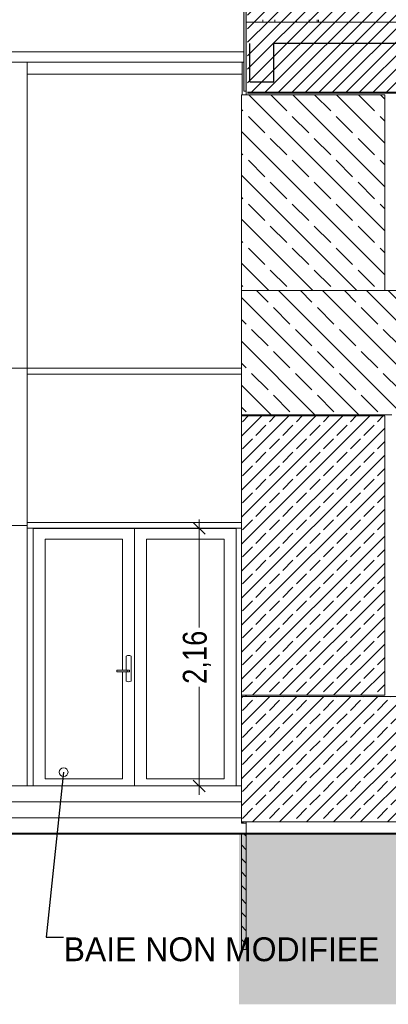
# Model space of a CAD drawing. Header units: millimetres. Extents: x 52659 to 1698020, y -10054 to 104697.
# Tile 323 of 363: x 1181626 to 1184714, y -9394 to -1145. Entities that reach past the tile are written whole.
import ezdxf

# ---------------------------------------------------------------- set-up
doc = ezdxf.new("R2010")
doc.units = ezdxf.units.MM
doc.header["$MEASUREMENT"] = 0
for name, color, linetype in [('01-02 Terrain 2D - limites parcelles.Terrain', 7, 'Continuous'), ('02-04 CASSETTES CLAIRES', 7, 'Continuous'), ('02-04 CASSETTES FONCEES', 7, 'Continuous'), ('02-04 Mur.Construction', 7, 'Continuous'), ('05-02 Cotation 200ème 100ème.Cotations', 7, 'Continuous'), ('06-05 Etiquette.Texte', 7, 'Continuous'), ('08-07 2D Textures.2D', 7, 'Continuous'), ('A-DOOR-____-OTLN.Modèle IFC', 7, 'Continuous'), ('A-FLOR-HRAL-OTLN.Modèle IFC', 7, 'Continuous'), ('A-GLAZ-CWMG-OTLN.Modèle IFC', 7, 'Continuous'), ('A-WALL-____-OTLN.Modèle IFC', 7, 'Continuous'), ('S-STRS-____-OTLN.Modèle IFC', 7, 'Continuous')]:
    doc.layers.add(name, color=color, linetype=linetype)
doc.styles.add('STYLE_GENERE_3', font='ARIALN.TTF')
doc.dimstyles.new('STYLE_GENERE__2', dxfattribs={"dimtxt": 200, "dimasz": 95, "dimexe": 0.18, "dimexo": 100, "dimgap": 0, "dimtad": 0, "dimlfac": 0.001, "dimzin": 0, "dimdsep": 46, "dimtxsty": 'STYLE_GENERE_3', "dimblk": 'ARROWHEAD_6', "dimblk1": 'ARROWHEAD_6', "dimblk2": 'ARROWHEAD_6', "dimcen": 0.09, "dimclrd": 7, "dimclre": 7, "dimclrt": 7, "dimazin": 0, "dimtfac": 1, "dimtdec": 4, "dimtmove": 0, "dimatfit": 3, "dimfxl": 1, "dimtolj": 1, "dimtzin": 0, "dimarcsym": 0})
doc.dimstyles.new('STYLE_GENERE__4', dxfattribs={"dimtxt": 0.18, "dimasz": 145.92, "dimexe": 0.18, "dimexo": 0.0625, "dimgap": 0, "dimtad": 0, "dimtih": 1, "dimtoh": 1, "dimdec": 4, "dimzin": 0, "dimdsep": 46, "dimcen": 0.09, "dimadec": 0, "dimazin": 0, "dimtfac": 1, "dimtdec": 4, "dimtmove": 0, "dimatfit": 3, "dimldrblk": 'ARROWHEAD_1', "dimfxl": 1, "dimtolj": 1, "dimtzin": 0, "dimarcsym": 0})

# ---------------------------------------------------------------- blocks, each defined once
blk = doc.blocks.new('Élément de coupe_729_3', base_point=(1212993.7, -7965.3))
at = {"layer": 'A-DOOR-____-OTLN.Modèle IFC', "color": 7, "linetype": 'Continuous', "lineweight": 18}
for p, q in [((1183484, -5357.2), (1181688.7, -5357.2)), ((1181738.7, -7565.3), (1181738.7, -5407.2)), ((1181738.7, -5407.2), (1183438.7, -5407.2)), ((1182588.7, -7565.3), (1182588.7, -5407.2)), ((1183438.7, -5407.2), (1183438.7, -7565.3)), ((1181838.7, -7506.7), (1181838.7, -5497.2)), ((1181838.7, -5497.2), (1182488.7, -5497.2)), ((1182488.7, -5497.2), (1182488.7, -6593.8)), ((1182688.7, -5497.2), (1183338.7, -5497.2)), ((1182688.7, -7506.7), (1182688.7, -5497.2)), ((1183338.7, -5497.2), (1183338.7, -7506.7)), ((1182528.3, -6472.7), (1182518.7, -6476.7)), ((1182518.7, -6476.7), (1182518.7, -6593.9)), ((1182538.7, -6471.3), (1182528.3, -6472.7)), ((1182549, -6472.7), (1182538.7, -6471.3)), ((1182558.7, -6476.7), (1182549, -6472.7)), ((1182558.7, -6686.7), (1182558.7, -6476.7)), ((1182480.8, -6593.8), (1182438.7, -6593.9)), ((1182438.7, -6594.7), (1182438.7, -6593.9)), ((1182438.7, -6608.7), (1182438.7, -6594.7)), ((1182486.4, -6594.7), (1182438.7, -6594.7)), ((1182524.7, -6593.9), (1182480.8, -6593.8)), ((1182526.3, -6594.7), (1182486.4, -6594.7)), ((1182524.7, -6593.9), (1182540.7, -6593.9)), ((1182544.7, -6594.7), (1182526.3, -6594.7)), ((1182526.3, -6594.7), (1182526.3, -6608.7)), ((1182540.7, -6593.9), (1182544.7, -6594.7)), ((1182544.7, -6594.7), (1182544.7, -6608.7)), ((1182438.7, -6609.5), (1182438.7, -6608.7)), ((1182438.7, -6608.7), (1182486.4, -6608.7)), ((1182438.7, -6609.5), (1182480.8, -6609.6)), ((1182480.8, -6609.6), (1182524.7, -6609.5)), ((1182486.4, -6608.7), (1182526.3, -6608.7)), ((1182488.7, -6609.6), (1182488.7, -7506.7)), ((1182518.7, -6609.5), (1182518.7, -6686.7)), ((1182540.7, -6609.5), (1182524.7, -6609.5)), ((1182526.3, -6608.7), (1182544.7, -6608.7)), ((1182544.7, -6608.7), (1182540.7, -6609.5)), ((1182518.7, -6686.7), (1182528.3, -6690.7)), ((1182528.3, -6690.7), (1182538.7, -6692.1)), ((1182538.7, -6692.1), (1182549, -6690.7)), ((1182549, -6690.7), (1182558.7, -6686.7)), ((1182488.7, -7506.7), (1181838.7, -7506.7)), ((1183338.7, -7506.7), (1182688.7, -7506.7))]:
    blk.add_line(p, q, dxfattribs=at)
blk = doc.blocks.new('Élément de coupe_731_3', base_point=(1212993.7, -7965.3))
at = {"layer": 'A-GLAZ-CWMG-OTLN.Modèle IFC', "color": 7, "linetype": 'Continuous', "lineweight": 18}
blk.add_line((1181688.7, -5406.7), (1181688.7, -7565.3), dxfattribs=at)
blk = doc.blocks.new('Élément de coupe_732_3', base_point=(1212993.7, -7965.3))
at = {"layer": 'A-GLAZ-CWMG-OTLN.Modèle IFC', "color": 7, "linetype": 'Continuous', "lineweight": 18}
for p, q in [((1181688.7, -4065.3), (1183484, -4065.3)), ((1181688.7, -4115.3), (1183484, -4115.3))]:
    blk.add_line(p, q, dxfattribs=at)
blk = doc.blocks.new('Élément de coupe_733_3', base_point=(1212993.7, -7965.3))
at = {"layer": 'A-GLAZ-CWMG-OTLN.Modèle IFC', "color": 7, "linetype": 'Continuous', "lineweight": 18}
for p, q in [((1181688.7, -4065.3), (1181688.7, -4115.3)), ((1181688.7, -4115.3), (1181688.7, -5356.7)), ((1181688.7, -5381.7), (1181563.7, -5381.7))]:
    blk.add_line(p, q, dxfattribs=at)
blk = doc.blocks.new('Élément de coupe_734_3', base_point=(1212993.7, -7965.3))
at = {"layer": 'A-GLAZ-CWMG-OTLN.Modèle IFC', "color": 7, "linetype": 'Continuous', "lineweight": 18}
for p, q in [((1181688.7, -5356.7), (1181688.7, -5406.7)), ((1181688.7, -5356.7), (1183484, -5356.7)), ((1181688.7, -5406.7), (1183484, -5406.7))]:
    blk.add_line(p, q, dxfattribs=at)
blk = doc.blocks.new('Élément de coupe_735_3', base_point=(1212993.7, -7965.3))
at = {"layer": 'S-STRS-____-OTLN.Modèle IFC', "color": 7, "linetype": 'Continuous', "lineweight": 18}
for p, q in [((1181113.7, -7565.3), (1183484, -7565.3)), ((1181113.7, -7698.6), (1183484, -7698.6)), ((1181113.7, -7831.9), (1183484, -7831.9)), ((1181113.7, -7965.3), (1181113.7, -7831.9)), ((1181113.7, -7965.3), (1183524, -7965.3))]:
    blk.add_line(p, q, dxfattribs=at)
blk = doc.blocks.new('Élément de coupe_739_3', base_point=(1212993.7, -7965.3))
at = {"layer": 'A-GLAZ-CWMG-OTLN.Modèle IFC', "color": 7, "linetype": 'Continuous', "lineweight": 18}
for p, q in [((1181688.7, -1500.3), (1181563.7, -1500.3)), ((1181688.7, -1600.3), (1181688.7, -4065.3)), ((1181688.7, -4065.3), (1181563.7, -4065.3))]:
    blk.add_line(p, q, dxfattribs=at)
blk = doc.blocks.new('Élément de coupe_740_3', base_point=(1212993.7, -7965.3))
at = {"layer": 'A-GLAZ-CWMG-OTLN.Modèle IFC', "color": 7, "linetype": 'Continuous', "lineweight": 18}
for p, q in [((1183503.5, -1500.3), (1183488.7, -1500.3)), ((1183524, -1500.3), (1183523.6, -1500.3)), ((1183488.7, -1600.3), (1183488.7, -1775.3))]:
    blk.add_line(p, q, dxfattribs=at)
blk = doc.blocks.new('Élément de coupe_741_3', base_point=(1212993.7, -7965.3))
at = {"layer": 'A-GLAZ-CWMG-OTLN.Modèle IFC', "color": 7, "linetype": 'Continuous', "lineweight": 18}
for p, q in [((1181688.7, -1500.3), (1181688.7, -1600.3)), ((1181688.7, -1500.3), (1183488.7, -1500.3)), ((1183488.7, -1500.3), (1183488.7, -1600.3)), ((1181688.7, -1600.3), (1183488.7, -1600.3))]:
    blk.add_line(p, q, dxfattribs=at)
blk = doc.blocks.new('Élément de coupe_742_3', base_point=(1212993.7, -7965.3))
at = {"layer": 'A-WALL-____-OTLN.Modèle IFC', "color": 7, "linetype": 'Continuous', "lineweight": 9}
blk.add_line((1183663.6, -1165.3), (1183663.6, -1145.3), dxfattribs=at)
blk = doc.blocks.new('Élément de coupe_743_3', base_point=(1212993.7, -7965.3))
at = {"layer": 'A-WALL-____-OTLN.Modèle IFC', "color": 7, "linetype": 'Continuous', "lineweight": 9}
for p, q in [((1181563.7, -1415.3), (1183503.5, -1415.3)), ((1183523.6, -1415.3), (1183524, -1415.3))]:
    blk.add_line(p, q, dxfattribs=at)
blk = doc.blocks.new('Élément de coupe_752_3', base_point=(1212993.7, -7965.3))
at = {"layer": 'A-WALL-____-OTLN.Modèle IFC', "color": 7, "linetype": 'Continuous', "lineweight": 9}
for p, q in [((1183763.6, -1165.3), (1183763.6, -1145.3)), ((1183943.6, -1145.3), (1183943.6, -1165.3))]:
    blk.add_line(p, q, dxfattribs=at)
blk = doc.blocks.new('Élément de coupe_760_3', base_point=(1212993.7, -7965.3))
at = {"layer": 'A-FLOR-HRAL-OTLN.Modèle IFC', "color": 7, "linetype": 'Continuous', "lineweight": 18}
for p, q in [((1184049.7, -1145.3), (1184049.7, -1145.5)), ((1184049.7, -1145.5), (1184049.7, -1165.3)), ((1184118.1, -1145.3), (1184118, -1165.3)), ((1184129.7, -1148.4), (1184129.7, -1145.3)), ((1184129.7, -1165.3), (1184129.7, -1148.4))]:
    blk.add_line(p, q, dxfattribs=at)
blk = doc.blocks.new('Élément de coupe_767_3', base_point=(1212993.7, -7965.3))
at = {"layer": '02-04 Mur.Construction', "color": 7, "linetype": 'Continuous', "lineweight": 9}
for p, q in [((1183524, -1775.3), (1183524, -1165.3)), ((1183524, -1165.3), (1183574, -1165.3)), ((1183524, -4465.3), (1183524, -4455.3))]:
    blk.add_line(p, q, dxfattribs=at)
blk = doc.blocks.new('Élément de coupe_768_3', base_point=(1212993.7, -7965.3))
at = {"layer": '02-04 Mur.Construction', "color": 7, "linetype": 'Continuous', "lineweight": 9}
for p, q in [((1187753.7, -1165.3), (1183574, -1165.3)), ((1187753.7, -4565.3), (1187753.7, -1165.3)), ((1187583.4, -1765.4), (1187583.4, -1715.4)), ((1187583.4, -1970), (1187583.4, -1920))]:
    blk.add_line(p, q, dxfattribs=at)
blk = doc.blocks.new('Élément de coupe_769_3', base_point=(1212993.7, -7965.3))
at = {"layer": '02-04 Mur.Construction', "color": 7, "linetype": 'Continuous', "lineweight": 9}
for p, q in [((1183524, -6815.3), (1183524, -6805.3)), ((1183524, -7965.3), (1183524, -7865.3)), ((1183574, -7965.3), (1183524, -7965.3))]:
    blk.add_line(p, q, dxfattribs=at)
blk = doc.blocks.new('Élément de coupe_770_3', base_point=(1212993.7, -7965.3))
at = {"layer": '02-04 Mur.Construction', "color": 7, "linetype": 'Continuous', "lineweight": 9}
for p, q in [((1187753.7, -7965.3), (1187753.7, -4565.3)), ((1186497.7, -7965.3), (1183574, -7965.3)), ((1187602.7, -7965.3), (1187553.7, -7965.3)), ((1187753.7, -7965.3), (1187702.7, -7965.3))]:
    blk.add_line(p, q, dxfattribs=at)
blk = doc.blocks.new('Élément de coupe_773_3', base_point=(1212993.7, -7965.3))
at = {"layer": '02-04 Mur.Construction', "linetype": 'Continuous', "lineweight": 0, "true_color": 0xffffff}
blk.add_hatch(color=7, dxfattribs=at).paths.add_polyline_path([(1183503.5, -1745.3), (1183523.5, -1745.3), (1183523.5, -865.3), (1183503.5, -865.3)])
at = {"layer": '02-04 Mur.Construction', "color": 7, "linetype": 'Continuous', "lineweight": 20}
for p, q in [((1183503.5, -865.3), (1183503.5, -1745.3)), ((1183523.5, -865.3), (1183503.5, -865.3)), ((1183523.5, -865.3), (1183523.5, -1745.3)), ((1183523.5, -1745.3), (1183503.5, -1745.3))]:
    blk.add_line(p, q, dxfattribs=at)
at = {"layer": '02-04 Mur.Construction', "color": 7, "linetype": 'Continuous', "lineweight": 9}
for p, q in [((1183524, -915.3), (1183524, -875.3)), ((1183523.5, -1745.3), (1183523.6, -1745.3))]:
    blk.add_line(p, q, dxfattribs=at)
blk = doc.blocks.new('Élément de coupe_809_3', base_point=(1212993.7, -7965.3))
at = {"layer": '02-04 CASSETTES CLAIRES', "color": 7, "linetype": 'Continuous', "lineweight": 9}
for p, q in [((1183484, -7877.1), (1183484, -7865.3)), ((1183484, -7877.1), (1183484.5, -7865.3)), ((1183524, -7877.1), (1183484, -7877.1)), ((1183500.1, -7877.1), (1183488.3, -7865.3))]:
    blk.add_line(p, q, dxfattribs=at)
blk = doc.blocks.new('Élément de coupe_810_3', base_point=(1212993.7, -7965.3))
at = {"layer": '02-04 CASSETTES FONCEES', "color": 7, "linetype": 'Continuous', "lineweight": 9}
for p, q in [((1183484, -6805.3), (1183484, -6815.3)), ((1183524, -6812.9), (1183516.4, -6805.3))]:
    blk.add_line(p, q, dxfattribs=at)
blk = doc.blocks.new('Élément de coupe_814_3', base_point=(1212993.7, -7965.3))
at = {"layer": '02-04 CASSETTES FONCEES', "color": 7, "linetype": 'Continuous', "lineweight": 9}
for p, q in [((1183484, -7731.5), (1184400.3, -6815.3)), ((1183484, -7505.3), (1184174, -6815.3)), ((1183484, -7279), (1183947.7, -6815.3)), ((1183484, -7052.7), (1183721.5, -6815.3)), ((1183484, -6826.4), (1183495.2, -6815.3)), ((1183484, -7865.3), (1183484, -6815.3)), ((1183484, -6815.3), (1186447.7, -6815.3)), ((1183576.5, -7865.3), (1184626.5, -6815.3)), ((1183604.5, -6819.1), (1183608.3, -6815.3)), ((1183802.8, -7865.3), (1184852.8, -6815.3)), ((1183830.8, -6819.1), (1183834.6, -6815.3)), ((1184029.1, -7865.3), (1185079.1, -6815.3)), ((1184057, -6819.1), (1184060.9, -6815.3)), ((1184255.4, -7865.3), (1185305.4, -6815.3)), ((1184283.3, -6819.1), (1184287.1, -6815.3)), ((1184481.6, -7865.3), (1185531.6, -6815.3)), ((1184509.6, -6819.1), (1184513.4, -6815.3)), ((1184707.9, -7865.3), (1185757.9, -6815.3)), ((1184735.9, -6819.1), (1184739.7, -6815.3)), ((1184934.2, -7865.3), (1185984.2, -6815.3)), ((1184962.1, -6819.1), (1184966, -6815.3)), ((1185160.5, -7865.3), (1186210.5, -6815.3)), ((1185188.4, -6819.1), (1185192.2, -6815.3)), ((1185386.7, -7865.3), (1186436.7, -6815.3)), ((1185414.7, -6819.1), (1185418.5, -6815.3)), ((1185641, -6819.1), (1185644.8, -6815.3)), ((1185867.2, -6819.1), (1185871.1, -6815.3)), ((1186093.5, -6819.1), (1186097.3, -6815.3)), ((1186319.8, -6819.1), (1186323.6, -6815.3)), ((1186447.7, -7865.3), (1186447.7, -6815.3)), ((1183491.4, -6932.2), (1183576.2, -6847.4)), ((1183717.6, -6932.2), (1183802.5, -6847.4)), ((1183943.9, -6932.2), (1184028.8, -6847.4)), ((1184170.2, -6932.2), (1184255, -6847.4)), ((1184396.4, -6932.2), (1184481.3, -6847.4)), ((1184622.7, -6932.2), (1184707.6, -6847.4)), ((1184849, -6932.2), (1184933.8, -6847.4)), ((1185075.3, -6932.2), (1185160.1, -6847.4)), ((1185301.5, -6932.2), (1185386.4, -6847.4)), ((1185527.8, -6932.2), (1185612.7, -6847.4)), ((1185754.1, -6932.2), (1185838.9, -6847.4)), ((1185980.4, -6932.2), (1186065.2, -6847.4)), ((1186206.6, -6932.2), (1186291.5, -6847.4)), ((1186432.9, -6932.2), (1186447.7, -6917.4)), ((1183604.5, -7045.4), (1183689.3, -6960.5)), ((1183830.8, -7045.4), (1183915.6, -6960.5)), ((1184057, -7045.4), (1184141.9, -6960.5)), ((1184283.3, -7045.4), (1184368.2, -6960.5)), ((1184509.6, -7045.4), (1184594.4, -6960.5)), ((1184735.9, -7045.4), (1184820.7, -6960.5)), ((1184962.1, -7045.4), (1185047, -6960.5)), ((1185188.4, -7045.4), (1185273.3, -6960.5)), ((1185414.7, -7045.4), (1185499.5, -6960.5)), ((1185641, -7045.4), (1185725.8, -6960.5)), ((1185867.2, -7045.4), (1185952.1, -6960.5)), ((1186093.5, -7045.4), (1186178.4, -6960.5)), ((1186319.8, -7045.4), (1186404.6, -6960.5)), ((1183491.4, -7158.5), (1183576.2, -7073.6)), ((1183717.6, -7158.5), (1183802.5, -7073.6)), ((1183943.9, -7158.5), (1184028.8, -7073.6)), ((1184170.2, -7158.5), (1184255, -7073.6)), ((1184396.4, -7158.5), (1184481.3, -7073.6)), ((1184622.7, -7158.5), (1184707.6, -7073.6)), ((1184849, -7158.5), (1184933.8, -7073.6)), ((1185075.3, -7158.5), (1185160.1, -7073.6)), ((1185301.5, -7158.5), (1185386.4, -7073.6)), ((1185527.8, -7158.5), (1185612.7, -7073.6)), ((1185613, -7865.3), (1186447.7, -7030.6)), ((1185754.1, -7158.5), (1185838.9, -7073.6)), ((1185980.4, -7158.5), (1186065.2, -7073.6)), ((1186206.6, -7158.5), (1186291.5, -7073.6)), ((1186432.9, -7158.5), (1186447.7, -7143.7)), ((1183604.5, -7271.6), (1183689.3, -7186.8)), ((1183830.8, -7271.6), (1183915.6, -7186.8)), ((1184057, -7271.6), (1184141.9, -7186.8)), ((1184283.3, -7271.6), (1184368.2, -7186.8)), ((1184509.6, -7271.6), (1184594.4, -7186.8)), ((1184735.9, -7271.6), (1184820.7, -7186.8)), ((1184962.1, -7271.6), (1185047, -7186.8)), ((1185188.4, -7271.6), (1185273.3, -7186.8)), ((1185414.7, -7271.6), (1185499.5, -7186.8)), ((1185641, -7271.6), (1185725.8, -7186.8)), ((1185839.3, -7865.3), (1186447.7, -7256.9)), ((1185867.2, -7271.6), (1185952.1, -7186.8)), ((1186093.5, -7271.6), (1186178.4, -7186.8)), ((1186319.8, -7271.6), (1186404.6, -7186.8)), ((1183491.4, -7384.8), (1183576.2, -7299.9)), ((1183717.6, -7384.8), (1183802.5, -7299.9)), ((1183943.9, -7384.8), (1184028.8, -7299.9)), ((1184170.2, -7384.8), (1184255, -7299.9)), ((1184396.4, -7384.8), (1184481.3, -7299.9)), ((1184622.7, -7384.8), (1184707.6, -7299.9)), ((1184849, -7384.8), (1184933.8, -7299.9)), ((1185075.3, -7384.8), (1185160.1, -7299.9)), ((1185301.5, -7384.8), (1185386.4, -7299.9)), ((1185527.8, -7384.8), (1185612.7, -7299.9)), ((1185754.1, -7384.8), (1185838.9, -7299.9)), ((1185980.4, -7384.8), (1186065.2, -7299.9)), ((1186206.6, -7384.8), (1186291.5, -7299.9)), ((1183604.5, -7497.9), (1183689.3, -7413.1)), ((1183830.8, -7497.9), (1183915.6, -7413.1)), ((1184057, -7497.9), (1184141.9, -7413.1)), ((1184283.3, -7497.9), (1184368.2, -7413.1)), ((1184509.6, -7497.9), (1184594.4, -7413.1)), ((1184735.9, -7497.9), (1184820.7, -7413.1)), ((1184962.1, -7497.9), (1185047, -7413.1)), ((1185188.4, -7497.9), (1185273.3, -7413.1)), ((1185414.7, -7497.9), (1185499.5, -7413.1)), ((1185641, -7497.9), (1185725.8, -7413.1)), ((1185867.2, -7497.9), (1185952.1, -7413.1)), ((1186093.5, -7497.9), (1186178.4, -7413.1)), ((1186319.8, -7497.9), (1186404.6, -7413.1)), ((1186432.9, -7384.8), (1186447.7, -7370)), ((1186065.6, -7865.3), (1186447.7, -7483.1)), ((1183491.4, -7611), (1183576.2, -7526.2)), ((1183717.6, -7611), (1183802.5, -7526.2)), ((1183943.9, -7611), (1184028.8, -7526.2)), ((1184170.2, -7611), (1184255, -7526.2)), ((1184396.4, -7611), (1184481.3, -7526.2)), ((1184622.7, -7611), (1184707.6, -7526.2)), ((1184849, -7611), (1184933.8, -7526.2)), ((1185075.3, -7611), (1185160.1, -7526.2)), ((1185301.5, -7611), (1185386.4, -7526.2)), ((1185527.8, -7611), (1185612.7, -7526.2)), ((1185754.1, -7611), (1185838.9, -7526.2)), ((1185980.4, -7611), (1186065.2, -7526.2)), ((1186206.6, -7611), (1186291.5, -7526.2)), ((1183604.5, -7724.2), (1183689.3, -7639.3)), ((1183830.8, -7724.2), (1183915.6, -7639.3)), ((1184057, -7724.2), (1184141.9, -7639.3)), ((1184283.3, -7724.2), (1184368.2, -7639.3)), ((1184509.6, -7724.2), (1184594.4, -7639.3)), ((1184735.9, -7724.2), (1184820.7, -7639.3)), ((1184962.1, -7724.2), (1185047, -7639.3)), ((1185188.4, -7724.2), (1185273.3, -7639.3)), ((1185414.7, -7724.2), (1185499.5, -7639.3)), ((1185641, -7724.2), (1185725.8, -7639.3)), ((1185867.2, -7724.2), (1185952.1, -7639.3)), ((1186093.5, -7724.2), (1186178.4, -7639.3)), ((1186319.8, -7724.2), (1186404.6, -7639.3)), ((1186432.9, -7611), (1186447.7, -7596.3)), ((1183491.4, -7837.3), (1183576.2, -7752.5)), ((1183717.6, -7837.3), (1183802.5, -7752.5)), ((1183943.9, -7837.3), (1184028.8, -7752.5)), ((1184170.2, -7837.3), (1184255, -7752.5)), ((1184396.4, -7837.3), (1184481.3, -7752.5)), ((1184622.7, -7837.3), (1184707.6, -7752.5)), ((1184849, -7837.3), (1184933.8, -7752.5)), ((1185075.3, -7837.3), (1185160.1, -7752.5)), ((1185301.5, -7837.3), (1185386.4, -7752.5)), ((1185527.8, -7837.3), (1185612.7, -7752.5)), ((1185754.1, -7837.3), (1185838.9, -7752.5)), ((1185980.4, -7837.3), (1186065.2, -7752.5)), ((1186206.6, -7837.3), (1186291.5, -7752.5)), ((1186291.8, -7865.3), (1186447.7, -7709.4)), ((1186432.9, -7837.3), (1186447.7, -7822.5)), ((1183484, -7865.3), (1186447.7, -7865.3))]:
    blk.add_line(p, q, dxfattribs=at)
blk = doc.blocks.new('Élément de coupe_815_3', base_point=(1212993.7, -7965.3))
at = {"layer": '02-04 CASSETTES FONCEES', "color": 7, "linetype": 'Continuous', "lineweight": 9}
for p, q in [((1183484, -5540.2), (1184558.9, -4465.3)), ((1183484, -5313.9), (1184332.6, -4465.3)), ((1183484, -5087.6), (1184106.4, -4465.3)), ((1183484, -4861.3), (1183880.1, -4465.3)), ((1183484, -4635.1), (1183653.8, -4465.3)), ((1183484, -6805.3), (1183484, -4465.3)), ((1183484, -4465.3), (1184684, -4465.3)), ((1183491.4, -4514.6), (1183540.7, -4465.3)), ((1183717.6, -4514.6), (1183767, -4465.3)), ((1183943.9, -4514.6), (1183993.2, -4465.3)), ((1184170.2, -4514.6), (1184219.5, -4465.3)), ((1184396.4, -4514.6), (1184445.8, -4465.3)), ((1184622.7, -4514.6), (1184672, -4465.3)), ((1184684, -6805.3), (1184684, -4465.3)), ((1183484, -5766.4), (1184684, -4566.4)), ((1183604.5, -4627.7), (1183689.3, -4542.9)), ((1183830.8, -4627.7), (1183915.6, -4542.9)), ((1184057, -4627.7), (1184141.9, -4542.9)), ((1184283.3, -4627.7), (1184368.2, -4542.9)), ((1184509.6, -4627.7), (1184594.4, -4542.9)), ((1183491.4, -4740.9), (1183576.2, -4656)), ((1183717.6, -4740.9), (1183802.5, -4656)), ((1183943.9, -4740.9), (1184028.8, -4656)), ((1184170.2, -4740.9), (1184255, -4656)), ((1184396.4, -4740.9), (1184481.3, -4656)), ((1184622.7, -4740.9), (1184684, -4679.6)), ((1183604.5, -4854), (1183689.3, -4769.1)), ((1183830.8, -4854), (1183915.6, -4769.1)), ((1184057, -4854), (1184141.9, -4769.1)), ((1184283.3, -4854), (1184368.2, -4769.1)), ((1184509.6, -4854), (1184594.4, -4769.1)), ((1183484, -5992.7), (1184684, -4792.7)), ((1183491.4, -4967.1), (1183576.2, -4882.3)), ((1183717.6, -4967.1), (1183802.5, -4882.3)), ((1183943.9, -4967.1), (1184028.8, -4882.3)), ((1184170.2, -4967.1), (1184255, -4882.3)), ((1184396.4, -4967.1), (1184481.3, -4882.3)), ((1184622.7, -4967.1), (1184684, -4905.8)), ((1183484, -6219), (1184684, -5019)), ((1183604.5, -5080.3), (1183689.3, -4995.4)), ((1183830.8, -5080.3), (1183915.6, -4995.4)), ((1184057, -5080.3), (1184141.9, -4995.4)), ((1184283.3, -5080.3), (1184368.2, -4995.4)), ((1184509.6, -5080.3), (1184594.4, -4995.4)), ((1183491.4, -5193.4), (1183576.2, -5108.6)), ((1183717.6, -5193.4), (1183802.5, -5108.6)), ((1183943.9, -5193.4), (1184028.8, -5108.6)), ((1184170.2, -5193.4), (1184255, -5108.6)), ((1184396.4, -5193.4), (1184481.3, -5108.6)), ((1184622.7, -5193.4), (1184684, -5132.1)), ((1183484, -6445.3), (1184684, -5245.3)), ((1183604.5, -5306.5), (1183689.3, -5221.7)), ((1183830.8, -5306.5), (1183915.6, -5221.7)), ((1184057, -5306.5), (1184141.9, -5221.7)), ((1184283.3, -5306.5), (1184368.2, -5221.7)), ((1184509.6, -5306.5), (1184594.4, -5221.7)), ((1183491.4, -5419.7), (1183576.2, -5334.8)), ((1183717.6, -5419.7), (1183802.5, -5334.8)), ((1183943.9, -5419.7), (1184028.8, -5334.8)), ((1184170.2, -5419.7), (1184255, -5334.8)), ((1184396.4, -5419.7), (1184481.3, -5334.8)), ((1184622.7, -5419.7), (1184684, -5358.4)), ((1183484, -6671.5), (1184684, -5471.5)), ((1183604.5, -5532.8), (1183689.3, -5448)), ((1183830.8, -5532.8), (1183915.6, -5448)), ((1184057, -5532.8), (1184141.9, -5448)), ((1184283.3, -5532.8), (1184368.2, -5448)), ((1184509.6, -5532.8), (1184594.4, -5448)), ((1183491.4, -5646), (1183576.2, -5561.1)), ((1183717.6, -5646), (1183802.5, -5561.1)), ((1183943.9, -5646), (1184028.8, -5561.1)), ((1184170.2, -5646), (1184255, -5561.1)), ((1184396.4, -5646), (1184481.3, -5561.1)), ((1184622.7, -5646), (1184684, -5584.7)), ((1183604.5, -5759.1), (1183689.3, -5674.2)), ((1183830.8, -5759.1), (1183915.6, -5674.2)), ((1184057, -5759.1), (1184141.9, -5674.2)), ((1184283.3, -5759.1), (1184368.2, -5674.2)), ((1184509.6, -5759.1), (1184594.4, -5674.2)), ((1183576.5, -6805.3), (1184684, -5697.8)), ((1183491.4, -5872.2), (1183576.2, -5787.4)), ((1183717.6, -5872.2), (1183802.5, -5787.4)), ((1183943.9, -5872.2), (1184028.8, -5787.4)), ((1184170.2, -5872.2), (1184255, -5787.4)), ((1184396.4, -5872.2), (1184481.3, -5787.4)), ((1184622.7, -5872.2), (1184684, -5810.9)), ((1183604.5, -5985.4), (1183689.3, -5900.5)), ((1183802.8, -6805.3), (1184684, -5924.1)), ((1183830.8, -5985.4), (1183915.6, -5900.5)), ((1184057, -5985.4), (1184141.9, -5900.5)), ((1184283.3, -5985.4), (1184368.2, -5900.5)), ((1184509.6, -5985.4), (1184594.4, -5900.5)), ((1183491.4, -6098.5), (1183576.2, -6013.6)), ((1183717.6, -6098.5), (1183802.5, -6013.6)), ((1183943.9, -6098.5), (1184028.8, -6013.6)), ((1184170.2, -6098.5), (1184255, -6013.6)), ((1184396.4, -6098.5), (1184481.3, -6013.6)), ((1184622.7, -6098.5), (1184684, -6037.2)), ((1183604.5, -6211.6), (1183689.3, -6126.8)), ((1183830.8, -6211.6), (1183915.6, -6126.8)), ((1184029.1, -6805.3), (1184684, -6150.4)), ((1184057, -6211.6), (1184141.9, -6126.8)), ((1184283.3, -6211.6), (1184368.2, -6126.8)), ((1184509.6, -6211.6), (1184594.4, -6126.8)), ((1183491.4, -6324.8), (1183576.2, -6239.9)), ((1183717.6, -6324.8), (1183802.5, -6239.9)), ((1183943.9, -6324.8), (1184028.8, -6239.9)), ((1184170.2, -6324.8), (1184255, -6239.9)), ((1184396.4, -6324.8), (1184481.3, -6239.9)), ((1184622.7, -6324.8), (1184684, -6263.5)), ((1183604.5, -6437.9), (1183689.3, -6353.1)), ((1183830.8, -6437.9), (1183915.6, -6353.1)), ((1184057, -6437.9), (1184141.9, -6353.1)), ((1184255.4, -6805.3), (1184684, -6376.6)), ((1184283.3, -6437.9), (1184368.2, -6353.1)), ((1184509.6, -6437.9), (1184594.4, -6353.1)), ((1183491.4, -6551), (1183576.2, -6466.2)), ((1183717.6, -6551), (1183802.5, -6466.2)), ((1183943.9, -6551), (1184028.8, -6466.2)), ((1184170.2, -6551), (1184255, -6466.2)), ((1184396.4, -6551), (1184481.3, -6466.2)), ((1184622.7, -6551), (1184684, -6489.8)), ((1183604.5, -6664.2), (1183689.3, -6579.3)), ((1183830.8, -6664.2), (1183915.6, -6579.3)), ((1184057, -6664.2), (1184141.9, -6579.3)), ((1184283.3, -6664.2), (1184368.2, -6579.3)), ((1184509.6, -6664.2), (1184594.4, -6579.3)), ((1184481.6, -6805.3), (1184684, -6602.9)), ((1183491.4, -6777.3), (1183576.2, -6692.5)), ((1183717.6, -6777.3), (1183802.5, -6692.5)), ((1183943.9, -6777.3), (1184028.8, -6692.5)), ((1184170.2, -6777.3), (1184255, -6692.5)), ((1184396.4, -6777.3), (1184481.3, -6692.5)), ((1184622.7, -6777.3), (1184684, -6716)), ((1183484, -6805.3), (1184684, -6805.3))]:
    blk.add_line(p, q, dxfattribs=at)
blk = doc.blocks.new('Élément de coupe_817_3', base_point=(1212993.7, -7965.3))
at = {"layer": '02-04 CASSETTES CLAIRES', "color": 7, "linetype": 'Continuous', "lineweight": 9}
for p, q in [((1183484, -4455.3), (1183484, -3415.3)), ((1183706.6, -3511), (1183610.8, -3415.3)), ((1184834.6, -4455.3), (1183794.6, -3415.3)), ((1184074.2, -3511), (1183978.5, -3415.3)), ((1185202.3, -4455.3), (1184162.3, -3415.3)), ((1184441.9, -3511), (1184346.2, -3415.3)), ((1185570, -4455.3), (1184530, -3415.3)), ((1185814, -3415.3), (1184684, -3415.3)), ((1184809.6, -3511), (1184713.9, -3415.3)), ((1185814, -4331.5), (1184897.7, -3415.3)), ((1185177.3, -3511), (1185081.6, -3415.3)), ((1185814, -3963.8), (1185265.4, -3415.3)), ((1185545, -3511), (1185449.3, -3415.3)), ((1185814, -3596.1), (1185633.1, -3415.3)), ((1185814, -4455.3), (1185814, -3415.3)), ((1184467, -4455.3), (1183484, -3472.3)), ((1183890.4, -3694.9), (1183752.5, -3557)), ((1184258.1, -3694.9), (1184120.2, -3557)), ((1184625.8, -3694.9), (1184487.9, -3557)), ((1184993.5, -3694.9), (1184855.6, -3557)), ((1185361.2, -3694.9), (1185223.3, -3557)), ((1185728.9, -3694.9), (1185591, -3557)), ((1183522.7, -3694.9), (1183484, -3656.2)), ((1183706.6, -3878.7), (1183568.7, -3740.8)), ((1184074.2, -3878.7), (1183936.4, -3740.8)), ((1184441.9, -3878.7), (1184304.1, -3740.8)), ((1184809.6, -3878.7), (1184671.8, -3740.8)), ((1185177.3, -3878.7), (1185039.4, -3740.8)), ((1185545, -3878.7), (1185407.1, -3740.8)), ((1185814, -3780), (1185774.8, -3740.8)), ((1184099.3, -4455.3), (1183484, -3840)), ((1183890.4, -4062.5), (1183752.5, -3924.7)), ((1184258.1, -4062.5), (1184120.2, -3924.7)), ((1184625.8, -4062.5), (1184487.9, -3924.7)), ((1184993.5, -4062.5), (1184855.6, -3924.7)), ((1185361.2, -4062.5), (1185223.3, -3924.7)), ((1185728.9, -4062.5), (1185591, -3924.7)), ((1183522.7, -4062.5), (1183484, -4023.9)), ((1183706.6, -4246.4), (1183568.7, -4108.5)), ((1184074.2, -4246.4), (1183936.4, -4108.5)), ((1184441.9, -4246.4), (1184304.1, -4108.5)), ((1184809.6, -4246.4), (1184671.8, -4108.5)), ((1185177.3, -4246.4), (1185039.4, -4108.5)), ((1185545, -4246.4), (1185407.1, -4108.5)), ((1185814, -4147.7), (1185774.8, -4108.5)), ((1183731.6, -4455.3), (1183484, -4207.7)), ((1183890.4, -4430.2), (1183752.5, -4292.4)), ((1184258.1, -4430.2), (1184120.2, -4292.4)), ((1184625.8, -4430.2), (1184487.9, -4292.4)), ((1184993.5, -4430.2), (1184855.6, -4292.4)), ((1185361.2, -4430.2), (1185223.3, -4292.4)), ((1185728.9, -4430.2), (1185591, -4292.4)), ((1183522.7, -4430.2), (1183484, -4391.5)), ((1184744, -4455.3), (1183484, -4455.3))]:
    blk.add_line(p, q, dxfattribs=at)
blk = doc.blocks.new('Élément de coupe_818_3', base_point=(1212993.7, -7965.3))
at = {"layer": '02-04 CASSETTES CLAIRES', "color": 7, "linetype": 'Continuous', "lineweight": 9}
for p, q in [((1184684, -1775.3), (1183484, -1775.3)), ((1183484, -3415.3), (1183484, -1775.3)), ((1184684, -2913.8), (1183545.4, -1775.3)), ((1183863.5, -1909.5), (1183729.3, -1775.3)), ((1184684, -2546.1), (1183913.1, -1775.3)), ((1184231.2, -1909.5), (1184097, -1775.3)), ((1184684, -2178.4), (1184280.8, -1775.3)), ((1184598.9, -1909.5), (1184464.7, -1775.3)), ((1184684, -1810.8), (1184648.5, -1775.3)), ((1184684, -3415.3), (1184684, -1775.3)), ((1183495.8, -1909.5), (1183484, -1897.7)), ((1183679.6, -2093.3), (1183541.8, -1955.4)), ((1184047.3, -2093.3), (1183909.4, -1955.4)), ((1184415, -2093.3), (1184277.1, -1955.4)), ((1184684, -1994.6), (1184644.8, -1955.4)), ((1184684, -3281.5), (1183484, -2081.5)), ((1183863.5, -2277.2), (1183725.6, -2139.3)), ((1184231.2, -2277.2), (1184093.3, -2139.3)), ((1184598.9, -2277.2), (1184461, -2139.3)), ((1183495.8, -2277.2), (1183484, -2265.4)), ((1183679.6, -2461), (1183541.8, -2323.1)), ((1184047.3, -2461), (1183909.4, -2323.1)), ((1184415, -2461), (1184277.1, -2323.1)), ((1184684, -2362.3), (1184644.8, -2323.1)), ((1184450, -3415.3), (1183484, -2449.2)), ((1183863.5, -2644.9), (1183725.6, -2507)), ((1184231.2, -2644.9), (1184093.3, -2507)), ((1184598.9, -2644.9), (1184461, -2507)), ((1183495.8, -2644.9), (1183484, -2633.1)), ((1183679.6, -2828.7), (1183541.8, -2690.8)), ((1184047.3, -2828.7), (1183909.4, -2690.8)), ((1184415, -2828.7), (1184277.1, -2690.8)), ((1184684, -2730), (1184644.8, -2690.8)), ((1184082.3, -3415.3), (1183484, -2816.9)), ((1183863.5, -3012.6), (1183725.6, -2874.7)), ((1184231.2, -3012.6), (1184093.3, -2874.7)), ((1184598.9, -3012.6), (1184461, -2874.7)), ((1183495.8, -3012.6), (1183484, -3000.8)), ((1183679.6, -3196.4), (1183541.8, -3058.5)), ((1184047.3, -3196.4), (1183909.4, -3058.5)), ((1184415, -3196.4), (1184277.1, -3058.5)), ((1184684, -3097.7), (1184644.8, -3058.5)), ((1183714.6, -3415.3), (1183484, -3184.6)), ((1183863.5, -3380.3), (1183725.6, -3242.4)), ((1184231.2, -3380.3), (1184093.3, -3242.4)), ((1184598.9, -3380.3), (1184461, -3242.4)), ((1183495.8, -3380.3), (1183484, -3368.5)), ((1184684, -3415.3), (1183484, -3415.3))]:
    blk.add_line(p, q, dxfattribs=at)
blk = doc.blocks.new('Élément de coupe_824_3', base_point=(1212993.7, -7965.3))
at = {"layer": '02-04 CASSETTES FONCEES', "color": 7, "linetype": 'Continuous', "lineweight": 9}
for q in [(1183484, -4455.3), (1183484.4, -4455.3)]:
    blk.add_line((1183484, -4465.3), q, dxfattribs=at)
blk = doc.blocks.new('Élément de coupe_825_3', base_point=(1212993.7, -7965.3))
at = {"layer": '02-04 CASSETTES FONCEES', "color": 7, "linetype": 'Continuous', "lineweight": 9}
for p, q in [((1183484, -8935.1), (1183484, -7965.3)), ((1183524, -7985.9), (1183503.4, -7965.3)), ((1183524, -8935.1), (1183524, -7965.3)), ((1183524, -8099), (1183484, -8059)), ((1183524, -8212.2), (1183484, -8172.2)), ((1183524, -8325.3), (1183484, -8285.3)), ((1183524, -8438.4), (1183484, -8398.4)), ((1183524, -8551.6), (1183484, -8511.6)), ((1183524, -8664.7), (1183484, -8624.7)), ((1183524, -8777.8), (1183484, -8737.8)), ((1183524, -8891), (1183484, -8851)), ((1183524, -8935.1), (1183484, -8935.1))]:
    blk.add_line(p, q, dxfattribs=at)
blk = doc.blocks.new('*D1091', base_point=(1212993.7, -7965.3))
at = {"layer": '05-02 Cotation 200ème 100ème.Cotations', "color": 7, "linetype": 'Continuous', "lineweight": 25, "transparency": 16777216}
for p, q in [((1183179.9, -5456.7), (1183079.9, -5356.7)), ((1183079.9, -7515.3), (1183179.9, -7615.3))]:
    blk.add_line(p, q, dxfattribs=at)
at = {"layer": '05-02 Cotation 200ème 100ème.Cotations', "color": 7, "linetype": 'Continuous', "lineweight": 13, "transparency": 16777216}
for p, q in [((1183129.9, -5406.7), (1183129.9, -5331.7)), ((1183223.7, -5406.7), (1183036.2, -5406.7)), ((1183129.9, -6237.1), (1183129.9, -5406.7)), ((1183129.9, -7565.3), (1183129.9, -6734.9)), ((1183223.7, -7565.3), (1183036.2, -7565.3)), ((1183129.9, -7640.3), (1183129.9, -7565.3))]:
    blk.add_line(p, q, dxfattribs=at)
at = {"layer": '05-02 Cotation 200ème 100ème.Cotations', "color": 7, "lineweight": 9, "transparency": 16777216, "insert": (1183229.9, -6710), "char_height": 200, "attachment_point": 7, "rotation": 90, "style": 'STYLE_GENERE_3'}
blk.add_mtext('\\A1;2,16', dxfattribs=at)
blk = doc.blocks.new('ARROWHEAD_6')
at = {"color": 0, "linetype": 'Continuous', "lineweight": 0}
for p, q in [((0, 0), (-1, 0)), ((-0.5, -0.5), (0.5, 0.5))]:
    blk.add_line(p, q, dxfattribs=at)
blk = doc.blocks.new('ARROWHEAD_1')
at = {"color": 0, "linetype": 'Continuous', "lineweight": 0}
blk.add_line((0, 0), (-1, 0), dxfattribs=at)
blk.add_circle((0, 0), 0.25, dxfattribs=at)

msp = doc.modelspace()

# ---------------------------------------------------------------- hatches: boundary and pattern name
at = {"layer": '08-07 2D Textures.2D', "linetype": 'Continuous', "lineweight": 0}
h = msp.add_hatch(dxfattribs=at)
h.set_pattern_fill('BRIQUES_TERRE_CUITE__EXT_54', color=9, style=0, pattern_type=2)
h.set_pattern_definition([(45, (1212993.69, -7965.255), (-56.56854, 56.56854), [])])
h.paths.add_polyline_path([(1182314.488, 4004.456), (1182444.391, 3929.456), (1182362.701, 3787.964), (1183065.049, 3382.463), (1192508.556, 1896.445), (1192508.556, -7965.255), (1187602.692, -7965.255), (1187583.412, -1755.255), (1183534.005, -1755.255), (1183534.005, -855.255), (1183534.005, 1694.745), (1183574.005, 1694.745), (1183574.005, 2394.745), (1183744.005, 2394.745), (1183744.005, 2734.745), (1183613.692, 2734.745), (1183574.005, 2754.745), (1182089.488, 3614.745)])
msp.add_hatch(color=255, dxfattribs=at).paths.add_polyline_path([(1185358.419, -9394.428), (1183462.29, -9394.428), (1183462.29, -7966.209), (1185358.419, -7966.209)])

# ---------------------------------------------------------------- linework, layer by layer
at = {"layer": '01-02 Terrain 2D - limites parcelles.Terrain', "color": 7, "linetype": 'Continuous', "lineweight": 25}
for p, q in [((1183554.005, -1665.255), (1183554.005, -1345.255)), ((1187702.692, -1345.255), (1183754.005, -1345.255)), ((1183754.005, -1665.255), (1183754.005, -1345.255)), ((1183554.005, -1665.255), (1183754.005, -1665.255))]:
    msp.add_line(p, q, dxfattribs=at)
at = {"layer": '01-02 Terrain 2D - limites parcelles.Terrain', "color": 7, "linetype": 'Continuous', "lineweight": 40, "flags": 128}
for points in [[(1183534.005, -1755.255), (1187583.412, -1755.255)], [(1266392.367, -7965.255), (1159709.608, -7965.255)], [(1194916.664, -7965.255), (1163910.057, -7965.255)]]:
    msp.add_lwpolyline(points, dxfattribs=at)

# ---------------------------------------------------------------- block references
at = {"layer": '02-04 CASSETTES CLAIRES', "lineweight": 0}
for name in ['Élément de coupe_818_3', 'Élément de coupe_817_3', 'Élément de coupe_809_3']:
    msp.add_blockref(name, (1212993.692, -7965.255), dxfattribs=at)
at = {"layer": '02-04 CASSETTES FONCEES', "lineweight": 0}
for name in ['Élément de coupe_824_3', 'Élément de coupe_815_3', 'Élément de coupe_810_3', 'Élément de coupe_814_3', 'Élément de coupe_825_3']:
    msp.add_blockref(name, (1212993.692, -7965.255), dxfattribs=at)
at = {"layer": '02-04 Mur.Construction', "lineweight": 0}
for name in ['Élément de coupe_773_3', 'Élément de coupe_767_3', 'Élément de coupe_768_3', 'Élément de coupe_770_3', 'Élément de coupe_769_3']:
    msp.add_blockref(name, (1212993.692, -7965.255), dxfattribs=at)
at = {"layer": 'A-DOOR-____-OTLN.Modèle IFC', "lineweight": 0}
msp.add_blockref('Élément de coupe_729_3', (1212993.692, -7965.255), dxfattribs=at)
at = {"layer": 'A-FLOR-HRAL-OTLN.Modèle IFC', "lineweight": 0}
msp.add_blockref('Élément de coupe_760_3', (1212993.692, -7965.255), dxfattribs=at)
at = {"layer": 'A-GLAZ-CWMG-OTLN.Modèle IFC', "lineweight": 0}
for name in ['Élément de coupe_739_3', 'Élément de coupe_741_3', 'Élément de coupe_740_3', 'Élément de coupe_733_3', 'Élément de coupe_732_3', 'Élément de coupe_734_3', 'Élément de coupe_731_3']:
    msp.add_blockref(name, (1212993.692, -7965.255), dxfattribs=at)
at = {"layer": 'A-WALL-____-OTLN.Modèle IFC', "lineweight": 0}
for name in ['Élément de coupe_742_3', 'Élément de coupe_752_3', 'Élément de coupe_743_3']:
    msp.add_blockref(name, (1212993.692, -7965.255), dxfattribs=at)
at = {"layer": 'S-STRS-____-OTLN.Modèle IFC', "lineweight": 0}
msp.add_blockref('Élément de coupe_735_3', (1212993.692, -7965.255), dxfattribs=at)

# ---------------------------------------------------------------- texts
at = {"layer": '06-05 Etiquette.Texte', "color": 7, "linetype": 'Continuous', "lineweight": 9, "insert": (1181994.359, -8833.278), "char_height": 200, "attachment_point": 1}
msp.add_mtext('\\A1;BAIE NON MODIFIEE', dxfattribs=at)

# ---------------------------------------------------------------- dimensions: what is measured, and where the dimension line sits
at = {"layer": '05-02 Cotation 200ème 100ème.Cotations', "color": 7, "linetype": 'Continuous', "lineweight": 13}
dim = msp.add_linear_dim(base=(1183129.945, -5406.7), p1=(1183438.692, -7565.255), p2=(1183439.195, -5406.7), angle=90, dimstyle='STYLE_GENERE__2', dxfattribs=at)
dim.commit()
dim.dimension.update_dxf_attribs({"geometry": '*D1091', "text_midpoint": (1183129.945, -6450.214), "dimtype": 160, "text_rotation": 90})

# ---------------------------------------------------------------- leaders
at = {"layer": '06-05 Etiquette.Texte', "color": 7, "linetype": 'Continuous', "lineweight": 9, "annotation_type": 0, "has_hookline": 1, "hookline_direction": 0, "text_width": 3133.333}
msp.add_leader([(1181994.359, -7448.835), (1181848.439, -8833.278), (1181994.359, -8833.278)], dimstyle='STYLE_GENERE__4', dxfattribs=at)

doc.saveas('drawing.dxf')
